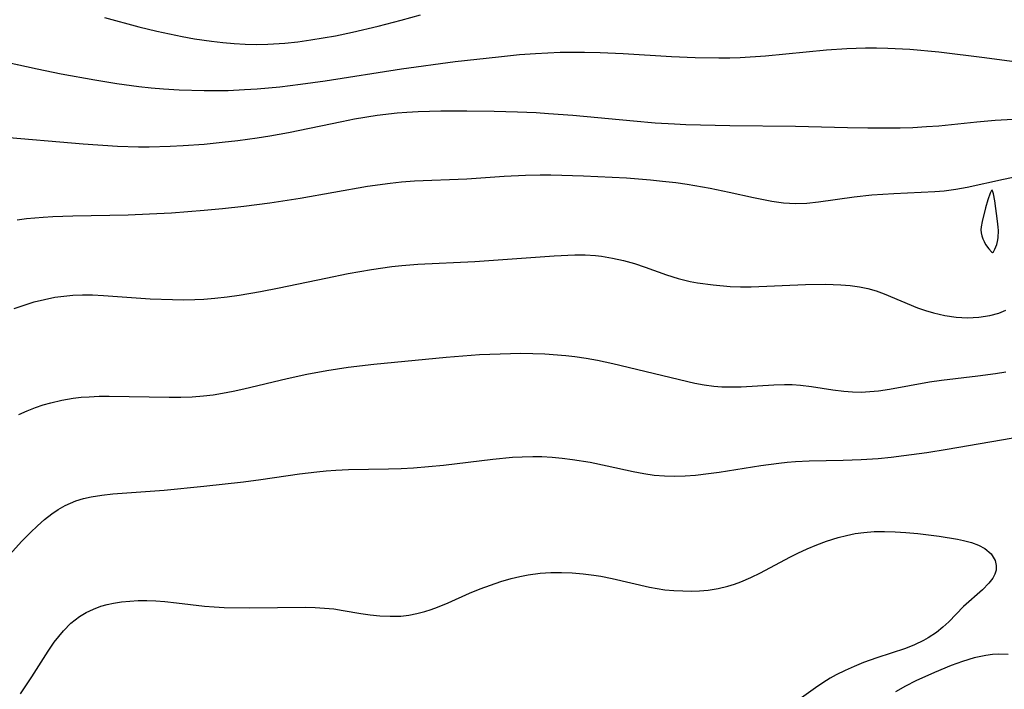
# Model space of a CAD drawing. Header units: metres. Extents: x 1073367 to 1082519, y 1569854 to 1574957.
# Tile 946 of 1056: x 1079180 to 1079330, y 1573526 to 1573628. Entities that reach past the tile are written whole.
import ezdxf

# ---------------------------------------------------------------- set-up
doc = ezdxf.new("R2010")
doc.units = ezdxf.units.M
doc.layers.add('CGG_CurvaNivelLidar_v1', color=253, linetype='Continuous', lineweight=30)

msp = doc.modelspace()

# ---------------------------------------------------------------- linework, layer by layer
at = {"layer": 'CGG_CurvaNivelLidar_v1'}
for p, q in [((1079193.3075, 1573628.3395, 75), (1079198.519, 1573626.9408, 75)), ((1079234.9653, 1573627.0174, 75), (1079238.4531, 1573627.9189, 75)), ((1079238.4531, 1573627.9189, 75), (1079241.4258, 1573628.7528, 75)), ((1079198.519, 1573626.9408, 75), (1079201.2885, 1573626.2701, 75)), ((1079201.2885, 1573626.2701, 75), (1079203.1986, 1573625.8446, 75)), ((1079228.4643, 1573625.571, 75), (1079231.0425, 1573626.1004, 75)), ((1079231.0425, 1573626.1004, 75), (1079234.9653, 1573627.0174, 75)), ((1079203.1986, 1573625.8446, 75), (1079205.1137, 1573625.4531, 75)), ((1079205.1137, 1573625.4531, 75), (1079207.0341, 1573625.1031, 75)), ((1079207.0341, 1573625.1031, 75), (1079209.6095, 1573624.7209, 75)), ((1079209.6095, 1573624.7209, 75), (1079211.3159, 1573624.529, 75)), ((1079220.7831, 1573624.4304, 75), (1079222.754, 1573624.6512, 75)), ((1079222.754, 1573624.6512, 75), (1079224.7217, 1573624.9288, 75)), ((1079224.7217, 1573624.9288, 75), (1079228.4643, 1573625.571, 75)), ((1079211.3159, 1573624.529, 75), (1079213.0252, 1573624.3832, 75)), ((1079213.0252, 1573624.3832, 75), (1079214.7359, 1573624.2854, 75)), ((1079214.7359, 1573624.2854, 75), (1079216.4468, 1573624.2411, 75)), ((1079216.4468, 1573624.2411, 75), (1079218.1567, 1573624.2599, 75)), ((1079218.1567, 1573624.2599, 75), (1079220.7831, 1573624.4304, 75)), ((1079258.9362, 1573622.8805, 74.5), (1079262.6672, 1573623.0409, 74.5)), ((1079262.6672, 1573623.0409, 74.5), (1079266.4026, 1573623.0762, 74.5)), ((1079266.4026, 1573623.0762, 74.5), (1079268.7545, 1573623.0319, 74.5)), ((1079293.9528, 1573622.5104, 74.5), (1079303.2121, 1573623.3931, 74.5)), ((1079303.2121, 1573623.3931, 74.5), (1079306.3447, 1573623.6321, 74.5)), ((1079306.3447, 1573623.6321, 74.5), (1079309.1815, 1573623.7386, 74.5)), ((1079309.1815, 1573623.7386, 74.5), (1079310.8683, 1573623.736, 74.5)), ((1079310.8683, 1573623.736, 74.5), (1079312.5555, 1573623.6906, 74.5)), ((1079312.5555, 1573623.6906, 74.5), (1079315.9293, 1573623.5001, 74.5)), ((1079315.9293, 1573623.5001, 74.5), (1079320.3103, 1573623.0976, 74.5)), ((1079320.3103, 1573623.0976, 74.5), (1079327.2678, 1573622.2463, 74.5)), ((1079173.1293, 1573622.6487, 74.5), (1079183.0633, 1573620.5285, 74.5)), ((1079238.5214, 1573620.5428, 74.5), (1079246.6899, 1573621.6208, 74.5)), ((1079246.6899, 1573621.6208, 74.5), (1079253.2843, 1573622.3757, 74.5)), ((1079253.2843, 1573622.3757, 74.5), (1079256.4798, 1573622.6944, 74.5)), ((1079256.4798, 1573622.6944, 74.5), (1079258.9362, 1573622.8805, 74.5)), ((1079268.7545, 1573623.0319, 74.5), (1079272.256, 1573622.8748, 74.5)), ((1079272.256, 1573622.8748, 74.5), (1079279.6514, 1573622.4209, 74.5)), ((1079279.6514, 1573622.4209, 74.5), (1079283.2448, 1573622.2491, 74.5)), ((1079283.2448, 1573622.2491, 74.5), (1079286.8371, 1573622.1756, 74.5)), ((1079286.8371, 1573622.1756, 74.5), (1079288.4919, 1573622.1944, 74.5)), ((1079288.4919, 1573622.1944, 74.5), (1079290.0745, 1573622.2501, 74.5)), ((1079290.0745, 1573622.2501, 74.5), (1079293.9528, 1573622.5104, 74.5)), ((1079327.2678, 1573622.2463, 74.5), (1079334.3366, 1573621.2837, 74.5)), ((1079183.0633, 1573620.5285, 74.5), (1079186.7311, 1573619.7768, 74.5)), ((1079226.9118, 1573618.7158, 74.5), (1079238.5214, 1573620.5428, 74.5)), ((1079186.7311, 1573619.7768, 74.5), (1079191.8129, 1573618.8263, 74.5)), ((1079191.8129, 1573618.8263, 74.5), (1079195.1957, 1573618.2682, 74.5)), ((1079223.1278, 1573618.1728, 74.5), (1079226.9118, 1573618.7158, 74.5)), ((1079195.1957, 1573618.2682, 74.5), (1079198.5197, 1573617.8138, 74.5)), ((1079198.5197, 1573617.8138, 74.5), (1079200.3925, 1573617.614, 74.5)), ((1079200.3925, 1573617.614, 74.5), (1079202.2685, 1573617.4583, 74.5)), ((1079202.2685, 1573617.4583, 74.5), (1079204.6544, 1573617.3217, 74.5)), ((1079204.6544, 1573617.3217, 74.5), (1079208.4999, 1573617.2076, 74.5)), ((1079208.4999, 1573617.2076, 74.5), (1079212.1102, 1573617.2475, 74.5)), ((1079212.1102, 1573617.2475, 74.5), (1079214.6252, 1573617.3582, 74.5)), ((1079214.6252, 1573617.3582, 74.5), (1079216.5504, 1573617.4785, 74.5)), ((1079216.5504, 1573617.4785, 74.5), (1079220.0265, 1573617.7915, 74.5)), ((1079220.0265, 1573617.7915, 74.5), (1079223.1278, 1573618.1728, 74.5)), ((1079241.0626, 1573614.0368, 74), (1079244.5327, 1573614.1178, 74)), ((1079244.5327, 1573614.1178, 74), (1079248.498, 1573614.12, 74)), ((1079248.498, 1573614.12, 74), (1079252.6218, 1573614.0733, 74)), ((1079252.6218, 1573614.0733, 74), (1079256.1908, 1573613.9825, 74)), ((1079229.4272, 1573612.5207, 74), (1079231.3524, 1573612.8928, 74)), ((1079231.3524, 1573612.8928, 74), (1079234.8098, 1573613.4623, 74)), ((1079234.8098, 1573613.4623, 74), (1079237.876, 1573613.8249, 74)), ((1079237.876, 1573613.8249, 74), (1079239.3317, 1573613.9431, 74)), ((1079239.3317, 1573613.9431, 74), (1079241.0626, 1573614.0368, 74)), ((1079256.1908, 1573613.9825, 74), (1079259.0188, 1573613.8626, 74)), ((1079259.0188, 1573613.8626, 74), (1079260.8907, 1573613.7499, 74)), ((1079260.8907, 1573613.7499, 74), (1079264.6315, 1573613.4627, 74)), ((1079264.6315, 1573613.4627, 74), (1079273.8302, 1573612.6039, 74)), ((1079273.8302, 1573612.6039, 74), (1079277.1384, 1573612.3273, 74)), ((1079326.1007, 1573612.4545, 74), (1079328.9077, 1573612.7089, 74)), ((1079328.9077, 1573612.7089, 74), (1079332.5688, 1573612.9296, 74)), ((1079221.3406, 1573610.8386, 74), (1079229.4272, 1573612.5207, 74)), ((1079277.1384, 1573612.3273, 74), (1079280.0672, 1573612.1484, 74)), ((1079280.0672, 1573612.1484, 74), (1079281.7943, 1573612.0752, 74)), ((1079281.7943, 1573612.0752, 74), (1079288.498, 1573611.9135, 74)), ((1079288.498, 1573611.9135, 74), (1079298.4984, 1573611.8178, 74)), ((1079298.4984, 1573611.8178, 74), (1079306.4239, 1573611.5718, 74)), ((1079306.4239, 1573611.5718, 74), (1079309.5141, 1573611.5258, 74)), ((1079309.5141, 1573611.5258, 74), (1079314.4268, 1573611.5552, 74)), ((1079314.4268, 1573611.5552, 74), (1079316.3766, 1573611.6153, 74)), ((1079316.3766, 1573611.6153, 74), (1079318.4724, 1573611.7252, 74)), ((1079318.4724, 1573611.7252, 74), (1079320.3319, 1573611.8692, 74)), ((1079320.3319, 1573611.8692, 74), (1079326.1007, 1573612.4545, 74)), ((1079176.8095, 1573610.2275, 74), (1079190.0474, 1573609.0997, 74)), ((1079211.2132, 1573609.343, 74), (1079213.6156, 1573609.6198, 74)), ((1079213.6156, 1573609.6198, 74), (1079216.5586, 1573610.0194, 74)), ((1079216.5586, 1573610.0194, 74), (1079218.4567, 1573610.3166, 74)), ((1079218.4567, 1573610.3166, 74), (1079221.3406, 1573610.8386, 74)), ((1079190.0474, 1573609.0997, 74), (1079195.2866, 1573608.763, 74)), ((1079195.2866, 1573608.763, 74), (1079198.4885, 1573608.6689, 74)), ((1079198.4885, 1573608.6689, 74), (1079200.099, 1573608.6702, 74)), ((1079200.099, 1573608.6702, 74), (1079203.3187, 1573608.758, 74)), ((1079203.3187, 1573608.758, 74), (1079205.2846, 1573608.8568, 74)), ((1079205.2846, 1573608.8568, 74), (1079208.4861, 1573609.0839, 74)), ((1079208.4861, 1573609.0839, 74), (1079211.2132, 1573609.343, 74)), ((1079240.4994, 1573603.4725, 73.5), (1079248.4816, 1573603.8011, 73.5)), ((1079248.4816, 1573603.8011, 73.5), (1079254.1814, 1573604.1749, 73.5)), ((1079254.1814, 1573604.1749, 73.5), (1079257.3852, 1573604.3498, 73.5)), ((1079257.3852, 1573604.3498, 73.5), (1079259.6376, 1573604.4013, 73.5)), ((1079259.6376, 1573604.4013, 73.5), (1079261.2808, 1573604.3998, 73.5)), ((1079261.2808, 1573604.3998, 73.5), (1079266.2152, 1573604.266, 73.5)), ((1079266.2152, 1573604.266, 73.5), (1079272.7606, 1573603.9159, 73.5)), ((1079272.7606, 1573603.9159, 73.5), (1079276.4407, 1573603.6326, 73.5)), ((1079276.4407, 1573603.6326, 73.5), (1079278.2752, 1573603.4498, 73.5)), ((1079324.6732, 1573602.5254, 73.5), (1079330.1913, 1573603.7555, 73.5)), ((1079330.1913, 1573603.7555, 73.5), (1079333.339, 1573604.3892, 73.5)), ((1079223.0992, 1573600.8687, 73.5), (1079233.3676, 1573602.6533, 73.5)), ((1079233.3676, 1573602.6533, 73.5), (1079236.8095, 1573603.1442, 73.5)), ((1079236.8095, 1573603.1442, 73.5), (1079238.5413, 1573603.3279, 73.5)), ((1079238.5413, 1573603.3279, 73.5), (1079240.4994, 1573603.4725, 73.5)), ((1079278.2752, 1573603.4498, 73.5), (1079280.2847, 1573603.2044, 73.5)), ((1079280.2847, 1573603.2044, 73.5), (1079282.0404, 1573602.9493, 73.5)), ((1079282.0404, 1573602.9493, 73.5), (1079285.5288, 1573602.3433, 73.5)), ((1079285.5288, 1573602.3433, 73.5), (1079288.4126, 1573601.7514, 73.5)), ((1079321.1409, 1573601.9509, 73.5), (1079322.9089, 1573602.1931, 73.5)), ((1079322.9089, 1573602.1931, 73.5), (1079324.6732, 1573602.5254, 73.5)), ((1079328.4373, 1573602.0572, 73.5), (1079328.3446, 1573601.9974, 73.5)), ((1079328.5238, 1573601.9826, 73.5), (1079328.4373, 1573602.0572, 73.5)), ((1079218.4717, 1573600.1392, 73.5), (1079223.0992, 1573600.8687, 73.5)), ((1079288.4126, 1573601.7514, 73.5), (1079292.1102, 1573600.9344, 73.5)), ((1079292.1102, 1573600.9344, 73.5), (1079294.903, 1573600.3982, 73.5)), ((1079302.0101, 1573600.2896, 73.5), (1079307.4312, 1573601.0552, 73.5)), ((1079307.4312, 1573601.0552, 73.5), (1079310.1565, 1573601.3565, 73.5)), ((1079310.1565, 1573601.3565, 73.5), (1079313.4824, 1573601.5787, 73.5)), ((1079313.4824, 1573601.5787, 73.5), (1079319.7489, 1573601.8414, 73.5)), ((1079319.7489, 1573601.8414, 73.5), (1079321.1409, 1573601.9509, 73.5)), ((1079327.801, 1573600.5764, 73.5), (1079327.4516, 1573599.3764, 73.5)), ((1079328.1385, 1573601.587, 73.5), (1079327.801, 1573600.5764, 73.5)), ((1079328.3446, 1573601.9974, 73.5), (1079328.1385, 1573601.587, 73.5)), ((1079328.675, 1573601.5241, 73.5), (1079328.5238, 1573601.9826, 73.5)), ((1079328.8727, 1573600.4239, 73.5), (1079328.675, 1573601.5241, 73.5)), ((1079208.4872, 1573599.0048, 73.5), (1079211.2665, 1573599.2687, 73.5)), ((1079211.2665, 1573599.2687, 73.5), (1079214.5341, 1573599.6276, 73.5)), ((1079214.5341, 1573599.6276, 73.5), (1079218.4717, 1573600.1392, 73.5)), ((1079294.903, 1573600.3982, 73.5), (1079296.7006, 1573600.1487, 73.5)), ((1079296.7006, 1573600.1487, 73.5), (1079298.4912, 1573600.0379, 73.5)), ((1079298.4912, 1573600.0379, 73.5), (1079300.2467, 1573600.1039, 73.5)), ((1079300.2467, 1573600.1039, 73.5), (1079302.0101, 1573600.2896, 73.5)), ((1079327.4516, 1573599.3764, 73.5), (1079326.9113, 1573597.2891, 73.5)), ((1079329.2892, 1573597.3442, 73.5), (1079328.8727, 1573600.4239, 73.5)), ((1079179.9863, 1573597.5668, 73.5), (1079181.4368, 1573597.7378, 73.5)), ((1079181.4368, 1573597.7378, 73.5), (1079183.9644, 1573597.9539, 73.5)), ((1079183.9644, 1573597.9539, 73.5), (1079185.4599, 1573598.0439, 73.5)), ((1079185.4599, 1573598.0439, 73.5), (1079188.4604, 1573598.1624, 73.5)), ((1079188.4604, 1573598.1624, 73.5), (1079196.9217, 1573598.3237, 73.5)), ((1079196.9217, 1573598.3237, 73.5), (1079200.1393, 1573598.4367, 73.5)), ((1079200.1393, 1573598.4367, 73.5), (1079203.4922, 1573598.6226, 73.5)), ((1079203.4922, 1573598.6226, 73.5), (1079208.4872, 1573599.0048, 73.5)), ((1079326.7626, 1573596.4603, 73.5), (1079326.7306, 1573596.0392, 73.5)), ((1079326.9113, 1573597.2891, 73.5), (1079326.7626, 1573596.4603, 73.5)), ((1079329.3886, 1573596.4402, 73.5), (1079329.2892, 1573597.3442, 73.5)), ((1079329.4112, 1573595.928, 73.5), (1079329.3886, 1573596.4402, 73.5)), ((1079326.7306, 1573596.0392, 73.5), (1079326.7675, 1573595.5739, 73.5)), ((1079326.7675, 1573595.5739, 73.5), (1079326.8694, 1573595.1289, 73.5)), ((1079326.8694, 1573595.1289, 73.5), (1079327.0265, 1573594.6778, 73.5)), ((1079327.0265, 1573594.6778, 73.5), (1079327.2247, 1573594.2358, 73.5)), ((1079329.2692, 1573594.2663, 73.5), (1079329.3569, 1573594.8146, 73.5)), ((1079329.3569, 1573594.8146, 73.5), (1079329.4112, 1573595.928, 73.5)), ((1079327.2247, 1573594.2358, 73.5), (1079327.4502, 1573593.8183, 73.5)), ((1079327.4502, 1573593.8183, 73.5), (1079327.9272, 1573593.1161, 73.5)), ((1079327.9272, 1573593.1161, 73.5), (1079328.3342, 1573592.6793, 73.5)), ((1079328.6363, 1573592.6985, 73.5), (1079328.8663, 1573593.0692, 73.5)), ((1079328.8663, 1573593.0692, 73.5), (1079329.156, 1573593.8128, 73.5)), ((1079329.156, 1573593.8128, 73.5), (1079329.2692, 1573594.2663, 73.5)), ((1079249.7072, 1573591.212, 73), (1079261.77, 1573592.0924, 73)), ((1079261.77, 1573592.0924, 73), (1079264.9382, 1573592.2287, 73)), ((1079264.9382, 1573592.2287, 73), (1079266.5084, 1573592.217, 73)), ((1079266.5084, 1573592.217, 73), (1079268.0666, 1573592.1223, 73)), ((1079268.0666, 1573592.1223, 73), (1079268.9689, 1573592.019, 73)), ((1079268.9689, 1573592.019, 73), (1079270.6586, 1573591.7342, 73)), ((1079270.6586, 1573591.7342, 73), (1079272.33, 1573591.3516, 73)), ((1079328.3342, 1573592.6793, 73.5), (1079328.5, 1573592.5771, 73.5)), ((1079328.5, 1573592.5771, 73.5), (1079328.6363, 1573592.6985, 73.5)), ((1079233.9388, 1573589.9881, 73), (1079237.0699, 1573590.4527, 73)), ((1079237.0699, 1573590.4527, 73), (1079238.5515, 1573590.6185, 73)), ((1079238.5515, 1573590.6185, 73), (1079240.9939, 1573590.8077, 73)), ((1079240.9939, 1573590.8077, 73), (1079249.7072, 1573591.212, 73)), ((1079272.33, 1573591.3516, 73), (1079273.98, 1573590.8874, 73)), ((1079273.98, 1573590.8874, 73), (1079275.6047, 1573590.3532, 73)), ((1079275.6047, 1573590.3532, 73), (1079278.8743, 1573589.1657, 73)), ((1079219.8911, 1573587.1781, 73), (1079226.9915, 1573588.6797, 73)), ((1079226.9915, 1573588.6797, 73), (1079230.4036, 1573589.3549, 73)), ((1079230.4036, 1573589.3549, 73), (1079233.9388, 1573589.9881, 73)), ((1079278.8743, 1573589.1657, 73), (1079280.6548, 1573588.6179, 73)), ((1079280.6548, 1573588.6179, 73), (1079282.4714, 1573588.1789, 73)), ((1079217.0645, 1573586.6362, 73), (1079219.8911, 1573587.1781, 73)), ((1079282.4714, 1573588.1789, 73), (1079283.5723, 1573587.9734, 73)), ((1079283.5723, 1573587.9734, 73), (1079285.9672, 1573587.638, 73)), ((1079285.9672, 1573587.638, 73), (1079288.5584, 1573587.4162, 73)), ((1079288.5584, 1573587.4162, 73), (1079290.1551, 1573587.3601, 73)), ((1079290.1551, 1573587.3601, 73), (1079291.7552, 1573587.3642, 73)), ((1079291.7552, 1573587.3642, 73), (1079300.03, 1573587.6937, 73)), ((1079300.03, 1573587.6937, 73), (1079303.0582, 1573587.7398, 73)), ((1079303.0582, 1573587.7398, 73), (1079305.3966, 1573587.675, 73)), ((1079305.3966, 1573587.675, 73), (1079306.8416, 1573587.5637, 73)), ((1079306.8416, 1573587.5637, 73), (1079308.2672, 1573587.3643, 73)), ((1079308.2672, 1573587.3643, 73), (1079309.5439, 1573587.0863, 73)), ((1079309.5439, 1573587.0863, 73), (1079310.8008, 1573586.724, 73)), ((1079184.1644, 1573585.4434, 73), (1079185.7439, 1573585.7542, 73)), ((1079185.7439, 1573585.7542, 73), (1079187.1145, 1573585.9495, 73)), ((1079187.1145, 1573585.9495, 73), (1079188.4947, 1573586.0758, 73)), ((1079188.4947, 1573586.0758, 73), (1079189.9799, 1573586.1339, 73)), ((1079189.9799, 1573586.1339, 73), (1079191.4713, 1573586.1239, 73)), ((1079191.4713, 1573586.1239, 73), (1079193.1314, 1573586.0503, 73)), ((1079193.1314, 1573586.0503, 73), (1079200.2795, 1573585.5483, 73)), ((1079208.4419, 1573585.4869, 73), (1079210.1191, 1573585.6216, 73)), ((1079210.1191, 1573585.6216, 73), (1079211.9719, 1573585.8332, 73)), ((1079211.9719, 1573585.8332, 73), (1079213.8205, 1573586.0947, 73)), ((1079213.8205, 1573586.0947, 73), (1079217.0645, 1573586.6362, 73)), ((1079310.8008, 1573586.724, 73), (1079312.0373, 1573586.2905, 73)), ((1079312.0373, 1573586.2905, 73), (1079317.0769, 1573584.1752, 73)), ((1079179.541, 1573584.04, 73), (1079181.0598, 1573584.583, 73)), ((1079181.0598, 1573584.583, 73), (1079182.6022, 1573585.051, 73)), ((1079182.6022, 1573585.051, 73), (1079184.1644, 1573585.4434, 73)), ((1079200.2795, 1573585.5483, 73), (1079203.6636, 1573585.4136, 73)), ((1079203.6636, 1573585.4136, 73), (1079205.3547, 1573585.3949, 73)), ((1079205.3547, 1573585.3949, 73), (1079207.0439, 1573585.4218, 73)), ((1079207.0439, 1573585.4218, 73), (1079208.4419, 1573585.4869, 73)), ((1079317.0769, 1573584.1752, 73), (1079318.2832, 1573583.7499, 73)), ((1079318.2832, 1573583.7499, 73), (1079319.5459, 1573583.3854, 73)), ((1079319.5459, 1573583.3854, 73), (1079321.2627, 1573583.0079, 73)), ((1079321.2627, 1573583.0079, 73), (1079322.9924, 1573582.7594, 73)), ((1079322.9924, 1573582.7594, 73), (1079324.7205, 1573582.6526, 73)), ((1079324.7205, 1573582.6526, 73), (1079326.4323, 1573582.7117, 73)), ((1079326.4323, 1573582.7117, 73), (1079328.1083, 1573582.9707, 73)), ((1079328.1083, 1573582.9707, 73), (1079329.4788, 1573583.3647, 73)), ((1079329.4788, 1573583.3647, 73), (1079330.5511, 1573583.7949, 73)), ((1079234.3207, 1573575.6038, 72.5), (1079245.3246, 1573576.6731, 72.5)), ((1079245.3246, 1573576.6731, 72.5), (1079250.3776, 1573577.0435, 72.5)), ((1079250.3776, 1573577.0435, 72.5), (1079253.5675, 1573577.1806, 72.5)), ((1079253.5675, 1573577.1806, 72.5), (1079256.6971, 1573577.2358, 72.5)), ((1079256.6971, 1573577.2358, 72.5), (1079258.5047, 1573577.2218, 72.5)), ((1079258.5047, 1573577.2218, 72.5), (1079260.3601, 1573577.1506, 72.5)), ((1079260.3601, 1573577.1506, 72.5), (1079263.5703, 1573576.8962, 72.5)), ((1079263.5703, 1573576.8962, 72.5), (1079264.9251, 1573576.7397, 72.5)), ((1079264.9251, 1573576.7397, 72.5), (1079266.6574, 1573576.4923, 72.5)), ((1079227.1603, 1573574.6333, 72.5), (1079230.4, 1573575.1421, 72.5)), ((1079230.4, 1573575.1421, 72.5), (1079234.3207, 1573575.6038, 72.5)), ((1079266.6574, 1573576.4923, 72.5), (1079268.3782, 1573576.1865, 72.5)), ((1079268.3782, 1573576.1865, 72.5), (1079270.6872, 1573575.6858, 72.5)), ((1079270.6872, 1573575.6858, 72.5), (1079283.1651, 1573572.7113, 72.5)), ((1079221.1137, 1573573.3828, 72.5), (1079224.1303, 1573574.0427, 72.5)), ((1079224.1303, 1573574.0427, 72.5), (1079227.1603, 1573574.6333, 72.5)), ((1079320.7285, 1573573.1651, 72.5), (1079326.2727, 1573573.7878, 72.5)), ((1079326.2727, 1573573.7878, 72.5), (1079328.9538, 1573574.1406, 72.5)), ((1079328.9538, 1573574.1406, 72.5), (1079330.5143, 1573574.3994, 72.5)), ((1079214.5116, 1573571.8225, 72.5), (1079221.1137, 1573573.3828, 72.5)), ((1079283.1651, 1573572.7113, 72.5), (1079284.6233, 1573572.4346, 72.5)), ((1079284.6233, 1573572.4346, 72.5), (1079286.0851, 1573572.2357, 72.5)), ((1079286.0851, 1573572.2357, 72.5), (1079287.3104, 1573572.1453, 72.5)), ((1079287.3104, 1573572.1453, 72.5), (1079288.5389, 1573572.1164, 72.5)), ((1079288.5389, 1573572.1164, 72.5), (1079290.2294, 1573572.1538, 72.5)), ((1079290.2294, 1573572.1538, 72.5), (1079295.2003, 1573572.4447, 72.5)), ((1079295.2003, 1573572.4447, 72.5), (1079296.8437, 1573572.4881, 72.5)), ((1079296.8437, 1573572.4881, 72.5), (1079297.9851, 1573572.4698, 72.5)), ((1079297.9851, 1573572.4698, 72.5), (1079299.2967, 1573572.3781, 72.5)), ((1079299.2967, 1573572.3781, 72.5), (1079300.9312, 1573572.1785, 72.5)), ((1079300.9312, 1573572.1785, 72.5), (1079304.2055, 1573571.6816, 72.5)), ((1079312.8428, 1573571.7858, 72.5), (1079318.8966, 1573572.9079, 72.5)), ((1079318.8966, 1573572.9079, 72.5), (1079320.7285, 1573573.1651, 72.5)), ((1079189.744, 1573570.5469, 72.5), (1079190.968, 1573570.6365, 72.5)), ((1079190.968, 1573570.6365, 72.5), (1079192.4761, 1573570.6932, 72.5)), ((1079192.4761, 1573570.6932, 72.5), (1079193.9921, 1573570.7076, 72.5)), ((1079193.9921, 1573570.7076, 72.5), (1079203.1737, 1573570.5436, 72.5)), ((1079204.9057, 1573570.5491, 72.5), (1079206.6482, 1573570.6121, 72.5)), ((1079206.6482, 1573570.6121, 72.5), (1079208.3836, 1573570.7473, 72.5)), ((1079208.3836, 1573570.7473, 72.5), (1079209.8436, 1573570.9258, 72.5)), ((1079209.8436, 1573570.9258, 72.5), (1079211.2969, 1573571.1581, 72.5)), ((1079211.2969, 1573571.1581, 72.5), (1079212.9069, 1573571.4701, 72.5)), ((1079212.9069, 1573571.4701, 72.5), (1079214.5116, 1573571.8225, 72.5)), ((1079304.2055, 1573571.6816, 72.5), (1079305.8503, 1573571.4747, 72.5)), ((1079305.8503, 1573571.4747, 72.5), (1079307.1823, 1573571.37, 72.5)), ((1079307.1823, 1573571.37, 72.5), (1079308.518, 1573571.341, 72.5)), ((1079308.518, 1573571.341, 72.5), (1079309.836, 1573571.399, 72.5)), ((1079309.836, 1573571.399, 72.5), (1079311.1548, 1573571.532, 72.5)), ((1079311.1548, 1573571.532, 72.5), (1079312.8428, 1573571.7858, 72.5)), ((1079182.8197, 1573569.0029, 72.5), (1079183.9582, 1573569.3848, 72.5)), ((1079183.9582, 1573569.3848, 72.5), (1079185.1153, 1573569.7193, 72.5)), ((1079185.1153, 1573569.7193, 72.5), (1079186.8084, 1573570.1168, 72.5)), ((1079186.8084, 1573570.1168, 72.5), (1079188.5295, 1573570.4093, 72.5)), ((1079188.5295, 1573570.4093, 72.5), (1079189.744, 1573570.5469, 72.5)), ((1079203.1737, 1573570.5436, 72.5), (1079204.9057, 1573570.5491, 72.5)), ((1079180.2732, 1573567.9227, 72.5), (1079181.5284, 1573568.499, 72.5)), ((1079181.5284, 1573568.499, 72.5), (1079182.8197, 1573569.0029, 72.5)), ((1079321.5977, 1573562.6481, 72), (1079333.0997, 1573564.6502, 72)), ((1079313.0571, 1573561.4321, 72), (1079315.0225, 1573561.6682, 72)), ((1079315.0225, 1573561.6682, 72), (1079318.4993, 1573562.1504, 72)), ((1079318.4993, 1573562.1504, 72), (1079321.5977, 1573562.6481, 72)), ((1079240.3491, 1573559.8055, 72), (1079244.9041, 1573560.2311, 72)), ((1079244.9041, 1573560.2311, 72), (1079252.4545, 1573561.1448, 72)), ((1079252.4545, 1573561.1448, 72), (1079255.4327, 1573561.4134, 72)), ((1079255.4327, 1573561.4134, 72), (1079256.9212, 1573561.4965, 72)), ((1079256.9212, 1573561.4965, 72), (1079258.5077, 1573561.5323, 72)), ((1079258.5077, 1573561.5323, 72), (1079259.8778, 1573561.5077, 72)), ((1079259.8778, 1573561.5077, 72), (1079261.4438, 1573561.4191, 72)), ((1079261.4438, 1573561.4191, 72), (1079263.0064, 1573561.2754, 72)), ((1079263.0064, 1573561.2754, 72), (1079264.5647, 1573561.0851, 72)), ((1079264.5647, 1573561.0851, 72), (1079267.2411, 1573560.662, 72)), ((1079267.2411, 1573560.662, 72), (1079269.8245, 1573560.1338, 72)), ((1079269.8245, 1573560.1338, 72), (1079273.8226, 1573559.2313, 72)), ((1079286.8924, 1573559.1511, 72), (1079293.2325, 1573560.1471, 72)), ((1079293.2325, 1573560.1471, 72), (1079295.9762, 1573560.5209, 72)), ((1079295.9762, 1573560.5209, 72), (1079297.2545, 1573560.6629, 72)), ((1079297.2545, 1573560.6629, 72), (1079298.5348, 1573560.7767, 72)), ((1079298.5348, 1573560.7767, 72), (1079300.5737, 1573560.891, 72)), ((1079300.5737, 1573560.891, 72), (1079305.7856, 1573560.9805, 72)), ((1079305.7856, 1573560.9805, 72), (1079308.4945, 1573561.0664, 72)), ((1079308.4945, 1573561.0664, 72), (1079311.089, 1573561.238, 72)), ((1079311.089, 1573561.238, 72), (1079313.0571, 1573561.4321, 72)), ((1079217.1157, 1573558.0458, 72), (1079222.9798, 1573558.8813, 72)), ((1079222.9798, 1573558.8813, 72), (1079225.6345, 1573559.2101, 72)), ((1079225.6345, 1573559.2101, 72), (1079227.0748, 1573559.3539, 72)), ((1079227.0748, 1573559.3539, 72), (1079228.5158, 1573559.4628, 72)), ((1079228.5158, 1573559.4628, 72), (1079230.4686, 1573559.5478, 72)), ((1079230.4686, 1573559.5478, 72), (1079236.5709, 1573559.6378, 72)), ((1079236.5709, 1573559.6378, 72), (1079238.4876, 1573559.6915, 72)), ((1079238.4876, 1573559.6915, 72), (1079240.3491, 1573559.8055, 72)), ((1079273.8226, 1573559.2313, 72), (1079275.3966, 1573558.9382, 72)), ((1079275.3966, 1573558.9382, 72), (1079276.9777, 1573558.7144, 72)), ((1079276.9777, 1573558.7144, 72), (1079278.5656, 1573558.5773, 72)), ((1079278.5656, 1573558.5773, 72), (1079280.144, 1573558.5406, 72)), ((1079280.144, 1573558.5406, 72), (1079281.727, 1573558.589, 72)), ((1079281.727, 1573558.589, 72), (1079283.3129, 1573558.7055, 72)), ((1079283.3129, 1573558.7055, 72), (1079285.2795, 1573558.9256, 72)), ((1079285.2795, 1573558.9256, 72), (1079286.8924, 1573559.1511, 72)), ((1079208.4253, 1573557.0061, 72), (1079214.4617, 1573557.6982, 72)), ((1079214.4617, 1573557.6982, 72), (1079217.1157, 1573558.0458, 72)), ((1079191.2588, 1573555.3935, 72), (1079192.9016, 1573555.6558, 72)), ((1079192.9016, 1573555.6558, 72), (1079194.5807, 1573555.8363, 72)), ((1079194.5807, 1573555.8363, 72), (1079202.3697, 1573556.4257, 72)), ((1079202.3697, 1573556.4257, 72), (1079208.4253, 1573557.0061, 72)), ((1079187.296, 1573554.0624, 72), (1079188.9599, 1573554.7811, 72)), ((1079188.9599, 1573554.7811, 72), (1079190.0933, 1573555.1279, 72)), ((1079190.0933, 1573555.1279, 72), (1079191.2588, 1573555.3935, 72)), ((1079184.1642, 1573551.9417, 72), (1079185.2862, 1573552.8145, 72)), ((1079185.2862, 1573552.8145, 72), (1079186.2714, 1573553.4785, 72)), ((1079186.2714, 1573553.4785, 72), (1079187.296, 1573554.0624, 72)), ((1079183.0824, 1573550.9931, 72), (1079184.1642, 1573551.9417, 72)), ((1079180.7431, 1573548.6444, 72), (1079182.0336, 1573549.9847, 72)), ((1079182.0336, 1573549.9847, 72), (1079183.0824, 1573550.9931, 72)), ((1079306.2811, 1573549.5311, 71.5), (1079307.5901, 1573549.7981, 71.5)), ((1079307.5901, 1573549.7981, 71.5), (1079308.9103, 1573549.9889, 71.5)), ((1079308.9103, 1573549.9889, 71.5), (1079310.4703, 1573550.1061, 71.5)), ((1079310.4703, 1573550.1061, 71.5), (1079312.0409, 1573550.1289, 71.5)), ((1079312.0409, 1573550.1289, 71.5), (1079313.6796, 1573550.0779, 71.5)), ((1079313.6796, 1573550.0779, 71.5), (1079315.3185, 1573549.9685, 71.5)), ((1079315.3185, 1573549.9685, 71.5), (1079317.1512, 1573549.7936, 71.5)), ((1079317.1512, 1573549.7936, 71.5), (1079320.4086, 1573549.4028, 71.5)), ((1079176.3478, 1573543.8225, 72), (1079180.7431, 1573548.6444, 72)), ((1079300.2989, 1573547.4998, 71.5), (1079301.7464, 1573548.1045, 71.5)), ((1079301.7464, 1573548.1045, 71.5), (1079303.2156, 1573548.6473, 71.5)), ((1079303.2156, 1573548.6473, 71.5), (1079304.984, 1573549.1989, 71.5)), ((1079304.984, 1573549.1989, 71.5), (1079306.2811, 1573549.5311, 71.5)), ((1079320.4086, 1573549.4028, 71.5), (1079323.1764, 1573548.9677, 71.5)), ((1079323.1764, 1573548.9677, 71.5), (1079324.1035, 1573548.7736, 71.5)), ((1079324.1035, 1573548.7736, 71.5), (1079325.3001, 1573548.4529, 71.5)), ((1079325.3001, 1573548.4529, 71.5), (1079326.3874, 1573548.0512, 71.5)), ((1079297.6572, 1573546.2291, 71.5), (1079298.8745, 1573546.8404, 71.5)), ((1079298.8745, 1573546.8404, 71.5), (1079300.2989, 1573547.4998, 71.5)), ((1079326.3874, 1573548.0512, 71.5), (1079327.3328, 1573547.5463, 71.5)), ((1079327.3328, 1573547.5463, 71.5), (1079328.3071, 1573546.6992, 71.5)), ((1079328.3071, 1573546.6992, 71.5), (1079328.915, 1573545.6969, 71.5)), ((1079293.1781, 1573543.832, 71.5), (1079297.6572, 1573546.2291, 71.5)), ((1079328.915, 1573545.6969, 71.5), (1079329.0844, 1573544.9691, 71.5)), ((1079257.8299, 1573543.5186, 71.5), (1079259.653, 1573543.7613, 71.5)), ((1079259.653, 1573543.7613, 71.5), (1079261.273, 1573543.8661, 71.5)), ((1079261.273, 1573543.8661, 71.5), (1079262.9011, 1573543.8837, 71.5)), ((1079262.9011, 1573543.8837, 71.5), (1079264.533, 1573543.8249, 71.5)), ((1079264.533, 1573543.8249, 71.5), (1079266.1644, 1573543.6953, 71.5)), ((1079266.1644, 1573543.6953, 71.5), (1079267.7914, 1573543.4964, 71.5)), ((1079291.707, 1573543.103, 71.5), (1079293.1781, 1573543.832, 71.5)), ((1079328.8641, 1573543.6243, 71.5), (1079328.5523, 1573543.0375, 71.5)), ((1079329.0499, 1573544.2288, 71.5), (1079328.8641, 1573543.6243, 71.5)), ((1079329.0844, 1573544.9691, 71.5), (1079329.0499, 1573544.2288, 71.5)), ((1079252.051, 1573541.9607, 71.5), (1079253.6373, 1573542.4882, 71.5)), ((1079253.6373, 1573542.4882, 71.5), (1079255.2431, 1573542.9515, 71.5)), ((1079255.2431, 1573542.9515, 71.5), (1079256.5311, 1573543.2636, 71.5)), ((1079256.5311, 1573543.2636, 71.5), (1079257.8299, 1573543.5186, 71.5)), ((1079267.7914, 1573543.4964, 71.5), (1079268.8531, 1573543.3275, 71.5)), ((1079268.8531, 1573543.3275, 71.5), (1079270.5846, 1573542.9889, 71.5)), ((1079270.5846, 1573542.9889, 71.5), (1079276.2661, 1573541.6714, 71.5)), ((1079288.2118, 1573541.7827, 71.5), (1079289.2202, 1573542.0916, 71.5)), ((1079289.2202, 1573542.0916, 71.5), (1079290.2144, 1573542.4552, 71.5)), ((1079290.2144, 1573542.4552, 71.5), (1079291.707, 1573543.103, 71.5)), ((1079327.9653, 1573542.2714, 71.5), (1079326.975, 1573541.2586, 71.5)), ((1079328.5523, 1573543.0375, 71.5), (1079327.9653, 1573542.2714, 71.5)), ((1079245.6234, 1573539.2663, 71.5), (1079248.8609, 1573540.72, 71.5)), ((1079248.8609, 1573540.72, 71.5), (1079250.4862, 1573541.3815, 71.5)), ((1079250.4862, 1573541.3815, 71.5), (1079252.051, 1573541.9607, 71.5)), ((1079276.2661, 1573541.6714, 71.5), (1079277.4507, 1573541.4461, 71.5)), ((1079277.4507, 1573541.4461, 71.5), (1079278.6379, 1573541.2683, 71.5)), ((1079278.6379, 1573541.2683, 71.5), (1079279.9875, 1573541.1365, 71.5)), ((1079279.9875, 1573541.1365, 71.5), (1079281.3391, 1573541.0692, 71.5)), ((1079281.3391, 1573541.0692, 71.5), (1079282.6294, 1573541.056, 71.5)), ((1079282.6294, 1573541.056, 71.5), (1079283.9161, 1573541.0979, 71.5)), ((1079283.9161, 1573541.0979, 71.5), (1079285.196, 1573541.2055, 71.5)), ((1079285.196, 1573541.2055, 71.5), (1079286.7147, 1573541.4353, 71.5)), ((1079286.7147, 1573541.4353, 71.5), (1079288.2118, 1573541.7827, 71.5)), ((1079326.975, 1573541.2586, 71.5), (1079324.0745, 1573538.6831, 71.5)), ((1079193.7026, 1573538.9931, 71.5), (1079194.6718, 1573539.2024, 71.5)), ((1079194.6718, 1573539.2024, 71.5), (1079195.9015, 1573539.4016, 71.5)), ((1079195.9015, 1573539.4016, 71.5), (1079197.153, 1573539.5361, 71.5)), ((1079197.153, 1573539.5361, 71.5), (1079198.4212, 1573539.6045, 71.5)), ((1079198.4212, 1573539.6045, 71.5), (1079199.7684, 1573539.6051, 71.5)), ((1079199.7684, 1573539.6051, 71.5), (1079201.1255, 1573539.5478, 71.5)), ((1079201.1255, 1573539.5478, 71.5), (1079202.4895, 1573539.4498, 71.5)), ((1079202.4895, 1573539.4498, 71.5), (1079204.2651, 1573539.2799, 71.5)), ((1079204.2651, 1573539.2799, 71.5), (1079208.5211, 1573538.7793, 71.5)), ((1079244.0027, 1573538.5973, 71.5), (1079245.6234, 1573539.2663, 71.5)), ((1079189.4764, 1573537.1879, 71.5), (1079190.51, 1573537.8085, 71.5)), ((1079190.51, 1573537.8085, 71.5), (1079191.6068, 1573538.3207, 71.5)), ((1079191.6068, 1573538.3207, 71.5), (1079192.7558, 1573538.7325, 71.5)), ((1079192.7558, 1573538.7325, 71.5), (1079193.7026, 1573538.9931, 71.5)), ((1079208.5211, 1573538.7793, 71.5), (1079210.023, 1573538.6561, 71.5)), ((1079210.023, 1573538.6561, 71.5), (1079211.5312, 1573538.5736, 71.5)), ((1079211.5312, 1573538.5736, 71.5), (1079215.3728, 1573538.4981, 71.5)), ((1079215.3728, 1573538.4981, 71.5), (1079223.9251, 1573538.5848, 71.5)), ((1079223.9251, 1573538.5848, 71.5), (1079225.3807, 1573538.5501, 71.5)), ((1079225.3807, 1573538.5501, 71.5), (1079226.823, 1573538.4691, 71.5)), ((1079226.823, 1573538.4691, 71.5), (1079228.2484, 1573538.3269, 71.5)), ((1079228.2484, 1573538.3269, 71.5), (1079229.6229, 1573538.1224, 71.5)), ((1079229.6229, 1573538.1224, 71.5), (1079232.3477, 1573537.6492, 71.5)), ((1079232.3477, 1573537.6492, 71.5), (1079233.7791, 1573537.4451, 71.5)), ((1079239.6303, 1573537.4042, 71.5), (1079240.8479, 1573537.6413, 71.5)), ((1079240.8479, 1573537.6413, 71.5), (1079242.0567, 1573537.953, 71.5)), ((1079242.0567, 1573537.953, 71.5), (1079243.0343, 1573538.2543, 71.5)), ((1079243.0343, 1573538.2543, 71.5), (1079244.0027, 1573538.5973, 71.5)), ((1079324.0745, 1573538.6831, 71.5), (1079321.849, 1573536.3861, 71.5)), ((1079187.0417, 1573535.0014, 71.5), (1079188.2022, 1573536.1787, 71.5)), ((1079188.2022, 1573536.1787, 71.5), (1079189.4764, 1573537.1879, 71.5)), ((1079233.7791, 1573537.4451, 71.5), (1079235.2109, 1573537.2967, 71.5)), ((1079235.2109, 1573537.2967, 71.5), (1079236.8126, 1573537.213, 71.5)), ((1079236.8126, 1573537.213, 71.5), (1079238.4044, 1573537.257, 71.5)), ((1079238.4044, 1573537.257, 71.5), (1079239.6303, 1573537.4042, 71.5)), ((1079321.849, 1573536.3861, 71.5), (1079320.9519, 1573535.5418, 71.5)), ((1079186.3305, 1573534.1529, 71.5), (1079187.0417, 1573535.0014, 71.5)), ((1079319.9837, 1573534.7494, 71.5), (1079318.7312, 1573533.9156, 71.5)), ((1079320.9519, 1573535.5418, 71.5), (1079319.9837, 1573534.7494, 71.5)), ((1079184.7249, 1573531.8963, 71.5), (1079185.6549, 1573533.2579, 71.5)), ((1079185.6549, 1573533.2579, 71.5), (1079186.3305, 1573534.1529, 71.5)), ((1079318.0189, 1573533.5187, 71.5), (1079316.6506, 1573532.8756, 71.5)), ((1079318.7312, 1573533.9156, 71.5), (1079318.0189, 1573533.5187, 71.5)), ((1079182.2576, 1573527.9862, 71.5), (1079184.7249, 1573531.8963, 71.5)), ((1079315.2525, 1573532.3329, 71.5), (1079310.8781, 1573530.8882, 71.5)), ((1079316.6506, 1573532.8756, 71.5), (1079315.2525, 1573532.3329, 71.5)), ((1079308.8833, 1573530.1675, 71.5), (1079307.4648, 1573529.5981, 71.5)), ((1079310.8781, 1573530.8882, 71.5), (1079308.8833, 1573530.1675, 71.5)), ((1079323.9571, 1573530.3591, 72), (1079322.1911, 1573529.7194, 72)), ((1079325.7285, 1573530.8926, 72), (1079323.9571, 1573530.3591, 72)), ((1079327.5084, 1573531.2724, 72), (1079325.7285, 1573530.8926, 72)), ((1079328.5302, 1573531.3978, 72), (1079327.5084, 1573531.2724, 72)), ((1079329.3624, 1573531.4425, 72), (1079328.5302, 1573531.3978, 72)), ((1079330.8854, 1573531.4151, 72), (1079329.3624, 1573531.4425, 72)), ((1079306.0743, 1573528.9832, 71.5), (1079304.722, 1573528.3158, 71.5)), ((1079307.4648, 1573529.5981, 71.5), (1079306.0743, 1573528.9832, 71.5)), ((1079319.6533, 1573528.6792, 72), (1079316.816, 1573527.393, 72)), ((1079322.1911, 1573529.7194, 72), (1079319.6533, 1573528.6792, 72)), ((1079180.516, 1573525.3977, 71.5), (1079182.2576, 1573527.9862, 71.5)), ((1079302.6593, 1573527.0941, 71.5), (1079301.5762, 1573526.3456, 71.5)), ((1079303.7741, 1573527.7927, 71.5), (1079302.6593, 1573527.0941, 71.5)), ((1079304.722, 1573528.3158, 71.5), (1079303.7741, 1573527.7927, 71.5)), ((1079316.816, 1573527.393, 72), (1079315.2702, 1573526.6091, 72)), ((1079301.5762, 1573526.3456, 71.5), (1079299.4508, 1573524.8055, 71.5)), ((1079315.2702, 1573526.6091, 72), (1079313.7489, 1573525.7335, 72))]:
    msp.add_line(p, q, dxfattribs=at)

doc.saveas('drawing.dxf')
